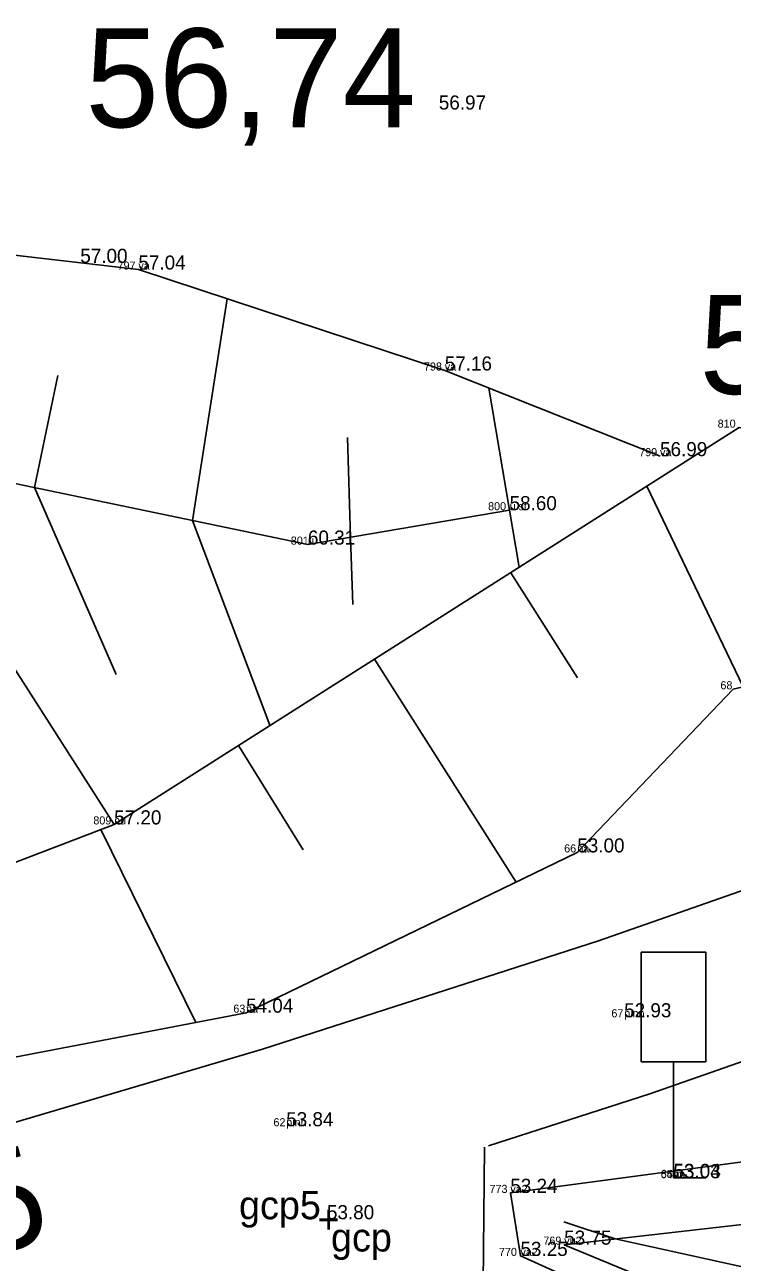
# Model space of a CAD drawing. Extents: x 700746 to 706058, y 6570320 to 6580460.
# Drawn here: x 702880.92 to 702898.47, y 6577385.77 to 6577416.46 of the extents above; entities that cross this region are included whole.
import ezdxf

# ---------------------------------------------------------------- set-up
doc = ezdxf.new("R2010")
doc.units = 0
for name, color, linetype in [('KORGUS-EH2000', 7, 'Continuous'), ('LIIKLUS', 7, 'Continuous'), ('MOOTKOOD', 7, 'Continuous'), ('MOOTKORG-EH2000', 7, 'Continuous'), ('MOOTKORG_MUU', 7, 'Continuous'), ('MOOTMPUNKT', 7, 'Continuous'), ('MOOTNR', 7, 'Continuous'), ('RELJEEF', 7, 'Continuous'), ('TEE', 7, 'Continuous')]:
    doc.layers.add(name, color=color, linetype=linetype)

msp = doc.modelspace()

# ---------------------------------------------------------------- linework, layer by layer
at = {"layer": 'LIIKLUS'}
for p, q in [((702896.212, 6577393.461), (702896.212, 6577390.741)), ((702897.812, 6577393.461), (702896.212, 6577393.461)), ((702897.812, 6577393.461), (702897.812, 6577390.741)), ((702897.812, 6577390.741), (702896.212, 6577390.741)), ((702897.012, 6577390.741), (702897.012, 6577387.861)), ((702897.812, 6577387.861), (702897.012, 6577387.861))]:
    msp.add_line(p, q, dxfattribs=at)
at = {"layer": 'RELJEEF'}
for p, q in [((702885.081, 6577404.161), (702885.943, 6577409.659)), ((702881.745, 6577407.762), (702881.165, 6577404.977)), ((702892.947, 6577404.417), (702892.43, 6577407.448)), ((702888.926, 6577406.224), (702889.004, 6577403.745)), ((702877.249, 6577405.793), (702883.139, 6577396.626)), ((702883.186, 6577400.345), (702881.165, 6577404.977)), ((702896.351, 6577405.012), (702898.742, 6577400.035)), ((702892.947, 6577404.417), (702893.188, 6577403.004)), ((702885.081, 6577404.161), (702886.999, 6577399.085)), ((702889.057, 6577402.08), (702889.004, 6577403.745)), ((702894.627, 6577400.265), (702892.974, 6577402.868)), ((702889.597, 6577400.725), (702893.106, 6577395.196)), ((702887.826, 6577396), (702886.22, 6577398.581)), ((702882.811, 6577396.501), (702885.161, 6577391.718)), ((702894.288, 6577386.775), (702895.566, 6577386.349)), ((702904.231, 6577384.439), (702895.566, 6577386.349))]:
    msp.add_line(p, q, dxfattribs=at)
for points in [[(703081.591, 6577433.914), (703051.255, 6577439.027), (703044.9, 6577437.228), (703028.405, 6577437.067), (703023.926, 6577437.023), (703023.926, 6577437.023), (703022.122, 6577437.006), (703010.161, 6577438.912), (702999.311, 6577434.95), (702985.226, 6577430.27), (702981.377, 6577425.236), (702969.688, 6577426.486), (702959.208, 6577427.828), (702953.454, 6577426.59), (702943.094, 6577422.526), (702935.783, 6577419.852), (702922.929, 6577415.266), (702912.447, 6577410.927), (702903.931, 6577405.484), (702898.641, 6577406.465), (702883.139, 6577396.626), (702867.868, 6577390.782)], [(702854.295, 6577385.64), (702865.911, 6577388.076), (702874.455, 6577389.666), (702886.411, 6577391.958), (702894.626, 6577395.931), (702898.492, 6577399.977), (702902.584, 6577400.919), (702904.156, 6577399.119), (702913.498, 6577402.011), (702920.856, 6577406.804), (702931.315, 6577409.72), (702937.707, 6577412.01)], [(702866.843, 6577390.802), (702866.462, 6577395.088), (702870.374, 6577398.352), (702868.788, 6577402.654), (702869.585, 6577408.919), (702874.651, 6577411.436), (702883.74, 6577410.384), (702891.339, 6577407.882), (702896.678, 6577405.757)], [(702892.947, 6577404.417), (702887.945, 6577403.564), (702874.676, 6577406.329), (702875.097, 6577404.851), (702872.832, 6577402.767), (702873.203, 6577398.949), (702875.593, 6577396.545), (702869.06, 6577394.499)], [(702959.276, 6577364.547), (702943.922, 6577369.296), (702928.7, 6577373.581), (702914.965, 6577377.676), (702902.346, 6577381.794), (702893.216, 6577385.926), (702892.965, 6577387.489), (702902.637, 6577388.777), (702915.316, 6577394.226), (702930.566, 6577399.878), (702940.613, 6577403.8), (702954.991, 6577404.413), (702972.228, 6577402.419), (702989.167, 6577399.922), (703001.859, 6577398.018), (703005.921, 6577398.178)], [(702957.946, 6577366.452), (702944.292, 6577370.593), (702930.162, 6577375.469), (702915.527, 6577378.902), (702903.252, 6577382.497), (702894.301, 6577386.205), (702903.286, 6577387.225), (702916.266, 6577392.717), (702931.378, 6577398.612), (702942.035, 6577402.266), (702955.937, 6577401.629), (702970.396, 6577399.697), (702989.632, 6577397.26), (703003.85, 6577395.662), (703007.731, 6577396.131)]]:
    msp.add_lwpolyline(points, dxfattribs=at)
at = {"layer": 'TEE'}
for points in [[(703066.989, 6577392.569), (703060.3, 6577394.234), (703043.424, 6577397.545), (703036.237, 6577398.538), (703024.237, 6577400.258), (703018.395, 6577401.277), (703005.998, 6577403.09), (702990.891, 6577405.529), (702979.71, 6577407.326), (702964.872, 6577409.776), (702953.234, 6577410.733), (702941.749, 6577409.8), (702934.562, 6577407.088), (702922.267, 6577402.959), (702904.842, 6577397.125), (702895.151, 6577393.739), (702886.815, 6577391.052), (702876.831, 6577388.099), (702854.295, 6577385.64)], [(702892.425, 6577388.657), (702896.425, 6577389.947), (702906.136, 6577393.341), (702923.539, 6577399.167), (702935.81, 6577403.288), (702942.6, 6577405.567), (702953.835, 6577406.041), (702964.855, 6577405.405), (702978.533, 6577402.999), (702989.845, 6577401.545), (703006.737, 6577398.863), (703012.423, 6577398.158), (703046.095, 6577392.829), (703059.287, 6577390.305), (703059.287, 6577390.305)], [(702892.321, 6577388.624), (702892.288, 6577385.241), (702902.125, 6577381.434), (702914.602, 6577377.189), (702928.482, 6577373.225), (702943.935, 6577368.799), (702959.049, 6577364.41), (702963.274, 6577363.624), (702966.639, 6577362.72)]]:
    msp.add_lwpolyline(points, dxfattribs=at)

# ---------------------------------------------------------------- texts
at = {"layer": 'KORGUS-EH2000'}
for s, p in [('56,74', (702882.427, 6577413.915)), ('57,01', (702897.656, 6577407.303))]:
    msp.add_text(s, height=2.45, dxfattribs=at).set_placement(p)
msp.add_text('55,45', height=2.45, rotation=14.9929, dxfattribs=at).set_placement((702873.727, 6577384.237))
at = {"layer": 'MOOTKOOD'}
msp.add_text('gcp', height=0.7, dxfattribs=at).set_placement((702888.517, 6577386.036))
at = {"layer": 'MOOTKORG-EH2000'}
for s, p in [('56.97', (702891.191, 6577414.353)), ('57.00', (702882.298, 6577410.55)), ('57.00', (702882.3, 6577410.551)), ('57.04', (702883.74, 6577410.384)), ('57.16', (702891.339, 6577407.882)), ('56.99', (702896.678, 6577405.757)), ('58.60', (702892.947, 6577404.417)), ('60.31', (702887.945, 6577403.564)), ('57.20', (702883.139, 6577396.626)), ('53.00', (702894.626, 6577395.931)), ('54.04', (702886.411, 6577391.958)), ('52.93', (702895.788, 6577391.843)), ('53.84', (702887.406, 6577389.141)), ('53.03', (702897.01, 6577387.853)), ('53.04', (702897.012, 6577387.861)), ('53.24', (702892.965, 6577387.489)), ('53.80', (702888.417, 6577386.836)), ('53.75', (702894.301, 6577386.205)), ('53.25', (702893.216, 6577385.926)), ('53.25', (702893.216, 6577385.926))]:
    msp.add_text(s, height=0.35, dxfattribs=at).set_placement(p)
at = {"layer": 'MOOTKORG_MUU'}
for s, p in [('va', (702883.74, 6577410.384)), ('va', (702891.339, 6577407.882)), ('va', (702896.678, 6577405.757)), ('u st', (702892.947, 6577404.417)), ('u', (702887.945, 6577403.564)), ('nu', (702883.139, 6577396.626)), ('na', (702894.626, 6577395.931)), ('na', (702886.411, 6577391.958)), ('pinn', (702895.788, 6577391.843)), ('pinn', (702887.406, 6577389.141)), ('na', (702897.01, 6577387.853)), ('lm', (702897.012, 6577387.861)), ('va2', (702892.965, 6577387.489)), ('vu2', (702894.301, 6577386.205)), ('va2', (702893.216, 6577385.926))]:
    msp.add_text(s, height=0.2, dxfattribs=at).set_placement(p)
at = {"layer": 'MOOTMPUNKT'}
msp.add_text('+', height=0.7, dxfattribs=at).set_placement((702888.184, 6577386.486))
at = {"layer": 'MOOTNR'}
for s, height, p in [('797', 0.2, (702883.223, 6577410.384)), ('798', 0.2, (702890.822, 6577407.882)), ('810', 0.2, (702898.107, 6577406.465)), ('799', 0.2, (702896.161, 6577405.757)), ('800', 0.2, (702892.413, 6577404.417)), ('801', 0.2, (702887.52, 6577403.564)), ('68', 0.2, (702898.175, 6577399.977)), ('809', 0.2, (702882.622, 6577396.626)), ('66', 0.2, (702894.3, 6577395.931)), ('63', 0.2, (702886.094, 6577391.958)), ('67', 0.2, (702895.471, 6577391.843)), ('62', 0.2, (702887.089, 6577389.141)), ('64', 0.2, (702896.693, 6577387.853)), ('65', 0.2, (702896.695, 6577387.861)), ('773', 0.2, (702892.448, 6577387.489)), ('gcp5', 0.7, (702886.236, 6577386.836)), ('769', 0.2, (702893.784, 6577386.205)), ('770', 0.2, (702892.682, 6577385.926))]:
    msp.add_text(s, height=height, dxfattribs=at).set_placement(p)

doc.saveas('drawing.dxf')
